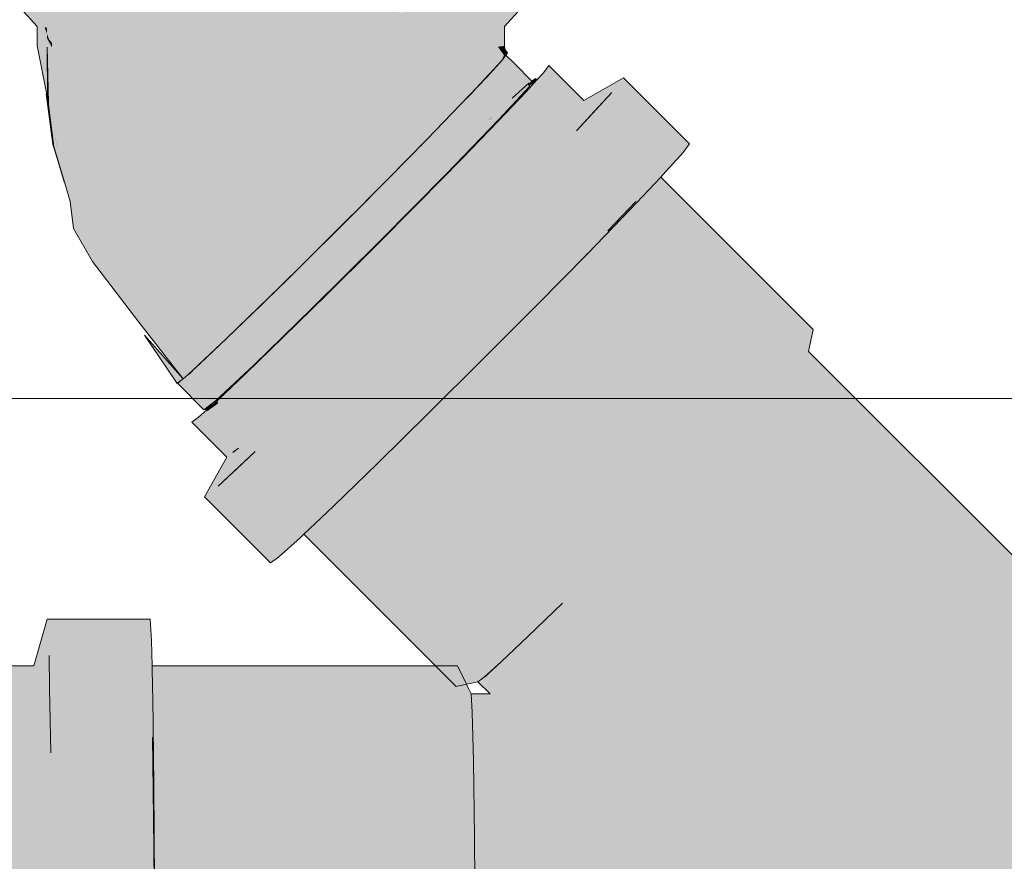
# Model space of a CAD drawing. Header units: millimetres. Extents: x 321 to 585, y -277 to 9.
# Tile 264 of 656: x 480.436 to 480.857, y -195.886 to -195.525. Entities that reach past the tile are written whole.
import ezdxf

# ---------------------------------------------------------------- set-up
doc = ezdxf.new("R2010")
doc.units = ezdxf.units.MM
doc.header["$MEASUREMENT"] = 0
doc.layers.add('IFC-Elemento de mobília-Contorno', color=152, linetype='Continuous', lineweight=5)
doc.layers.add('TQ-Conexões', color=9, linetype='Continuous', lineweight=18)

msp = doc.modelspace()

# ---------------------------------------------------------------- hatches: boundary and pattern name
at = {"layer": 'TQ-Conexões', "linetype": 'Continuous'}
for points in [[(480.65078, -195.52043), (480.6508, -195.44165), (480.65053, -195.44167), (480.6496, -195.44171), (480.64755, -195.44182), (480.64773, -195.5208), (480.63778, -195.5291), (480.64346, -195.52437), (480.64346, -195.52257), (480.64346, -195.52437), (480.64773, -195.5208), (480.64468, -195.52117), (480.64346, -195.52182), (480.62925, -195.52939), (480.64468, -195.52117), (480.64467, -195.52101), (480.636, -195.52125), (480.63552, -195.5213), (480.63552, -195.52148), (480.63552, -195.52126), (480.63558, -195.44211), (480.63527, -195.44212), (480.63283, -195.44218), (480.62639, -195.52152), (480.62636, -195.52182), (480.62072, -195.52971), (480.62636, -195.52182), (480.62635, -195.52152), (480.62256, -195.44237), (480.62127, -195.44239), (480.62256, -195.44237), (480.62094, -195.40857), (480.62014, -195.39172), (480.61911, -195.4086), (480.62014, -195.39172), (480.59808, -195.39205), (480.59991, -195.40892), (480.61705, -195.44246), (480.61221, -195.52191), (480.61221, -195.52205), (480.60753, -195.52992), (480.61221, -195.52205), (480.59805, -195.52229), (480.59434, -195.53014), (480.59805, -195.52229), (480.59807, -195.4427), (480.59647, -195.44271), (480.59128, -195.44276), (480.5806, -195.52242), (480.57809, -195.53025), (480.5806, -195.52242), (480.57553, -195.44289), (480.57394, -195.4429), (480.56875, -195.44291), (480.57112, -195.40916), (480.57553, -195.44289), (480.57338, -195.40914), (480.57231, -195.39227), (480.54457, -195.39234), (480.54699, -195.40935), (480.55179, -195.44295), (480.56315, -195.52254), (480.56183, -195.53039), (480.56315, -195.52254), (480.55009, -195.44296), (480.55179, -195.44295), (480.54698, -195.40922), (480.54457, -195.39234), (480.54215, -195.40922), (480.54456, -195.40922), (480.54455, -195.44297), (480.54451, -195.52254), (480.54447, -195.53039), (480.54451, -195.52254), (480.54455, -195.44297), (480.54285, -195.44296), (480.54455, -195.44297), (480.54456, -195.40922), (480.54215, -195.40922), (480.5373, -195.44295), (480.5203, -195.44291), (480.5187, -195.4429), (480.52588, -195.52254), (480.5271, -195.53039), (480.52588, -195.52254), (480.5187, -195.4429), (480.51347, -195.44289), (480.5083, -195.52242), (480.51072, -195.53025), (480.5083, -195.52242), (480.51347, -195.44289), (480.49758, -195.44275), (480.49598, -195.44274), (480.49075, -195.44269), (480.48944, -195.44268), (480.48515, -195.44265), (480.49073, -195.52229), (480.49434, -195.53014), (480.49073, -195.52229), (480.48515, -195.44265), (480.47633, -195.52205), (480.48093, -195.52992), (480.49433, -195.53844), (480.51071, -195.53856), (480.52709, -195.53867), (480.54445, -195.53867), (480.56181, -195.53867), (480.57807, -195.53856), (480.59433, -195.53844), (480.60752, -195.53822), (480.62071, -195.53799), (480.60752, -195.53822), (480.59433, -195.53844), (480.57807, -195.53856), (480.56181, -195.53867), (480.54445, -195.53867), (480.52709, -195.53867), (480.51071, -195.53856), (480.49433, -195.53844), (480.49841, -195.56783), (480.51614, -195.56582), (480.53723, -195.55885), (480.55841, -195.56354), (480.53723, -195.55885), (480.51614, -195.56582), (480.49841, -195.56783), (480.49433, -195.53844), (480.48093, -195.52992), (480.47633, -195.52205), (480.47632, -195.52189), (480.47147, -195.44245), (480.47016, -195.44243), (480.47147, -195.44245), (480.47633, -195.52205), (480.48515, -195.44265), (480.48889, -195.40892), (480.49077, -195.39205), (480.46837, -195.39172), (480.4694, -195.4086), (480.46837, -195.39172), (480.46754, -195.40857), (480.46587, -195.44237), (480.46195, -195.52163), (480.46194, -195.52182), (480.46751, -195.52971), (480.48092, -195.53822), (480.48257, -195.57078), (480.50468, -195.5899), (480.53167, -195.58824), (480.50468, -195.5899), (480.48257, -195.57078), (480.48092, -195.53822), (480.46751, -195.52971), (480.46194, -195.52182), (480.45246, -195.52148), (480.45868, -195.52939), (480.46751, -195.53799), (480.45868, -195.52939), (480.45246, -195.52148), (480.44299, -195.52117), (480.44124, -195.44184), (480.44063, -195.44181), (480.43856, -195.44172), (480.43617, -195.4416), (480.43616, -195.52043), (480.44347, -195.52842), (480.44347, -195.53672), (480.44666, -195.53705), (480.44666, -195.52875), (480.44985, -195.5291), (480.44984, -195.5374), (480.45868, -195.5377), (480.46101, -195.56061), (480.45868, -195.5377), (480.44984, -195.5374), (480.44823, -195.55758), (480.44825, -195.55831), (480.44823, -195.55758), (480.44984, -195.5374), (480.44817, -195.55517), (480.44788, -195.55824), (480.44827, -195.55913), (480.44788, -195.55824), (480.4483, -195.56039), (480.45216, -195.58021), (480.45837, -195.58219), (480.46991, -195.58201), (480.45837, -195.58219), (480.45485, -195.59397), (480.45765, -195.6033), (480.46879, -195.60508), (480.48671, -195.6051), (480.46879, -195.60508), (480.45765, -195.6033), (480.459, -195.61486), (480.46711, -195.62902), (480.47338, -195.62773), (480.48327, -195.62383), (480.47338, -195.62773), (480.46711, -195.62902), (480.48703, -195.65502), (480.49565, -195.64613), (480.51032, -195.63621), (480.52308, -195.61766), (480.54871, -195.60811), (480.56492, -195.58719), (480.5815, -195.56643), (480.56492, -195.58719), (480.54871, -195.60811), (480.52308, -195.61766), (480.51032, -195.63621), (480.49565, -195.64613), (480.48703, -195.65502), (480.51324, -195.67264), (480.52469, -195.66182), (480.53949, -195.6475), (480.55665, -195.63064), (480.57499, -195.61242), (480.59326, -195.59406), (480.61021, -195.5768), (480.60425, -195.55674), (480.61021, -195.5768), (480.6247, -195.56184), (480.61841, -195.5508), (480.6247, -195.56184), (480.63573, -195.5502), (480.62924, -195.5377), (480.63569, -195.55011), (480.63573, -195.5502), (480.63576, -195.55004), (480.63777, -195.5374), (480.63573, -195.5502), (480.64256, -195.54266), (480.64363, -195.54119), (480.64062, -195.53705), (480.64346, -195.53672), (480.64346, -195.52842)], [(480.44666, -195.52875), (480.44769, -195.53155), (480.44768, -195.53088), (480.44767, -195.52886)], [(480.44831, -195.56107), (480.44773, -195.53717), (480.44788, -195.55824), (480.44984, -195.5374), (480.44712, -195.53241), (480.44763, -195.53335), (480.44762, -195.53296), (480.44763, -195.53335), (480.4477, -195.53304), (480.44769, -195.53155), (480.44758, -195.53126), (480.44666, -195.52875), (480.44666, -195.5319), (480.44666, -195.53705)], [(480.44768, -195.53088), (480.44769, -195.53155), (480.4486, -195.53402), (480.44984, -195.53538), (480.44985, -195.5291), (480.44767, -195.52886)], [(480.4477, -195.53339), (480.4477, -195.53304), (480.44763, -195.53335)], [(480.4486, -195.53402), (480.44769, -195.53155), (480.4477, -195.53304), (480.4477, -195.53339)], [(480.44788, -195.55891), (480.4481, -195.55999), (480.44788, -195.55824), (480.44785, -195.55436), (480.44666, -195.53705), (480.4452, -195.5369), (480.44693, -195.55064), (480.4452, -195.5369), (480.44347, -195.53672)], [(480.44763, -195.53335), (480.4477, -195.53347), (480.4477, -195.53339)], [(480.4477, -195.53339), (480.4477, -195.53347), (480.44984, -195.5374), (480.44984, -195.53538), (480.4486, -195.53402)], [(480.64276, -195.5368), (480.64062, -195.53705), (480.6434, -195.54087), (480.64346, -195.54096), (480.64346, -195.54074), (480.64363, -195.54119), (480.64352, -195.54062), (480.64346, -195.54033), (480.64346, -195.53786)], [(480.64346, -195.53672), (480.64276, -195.5368), (480.64351, -195.53793)], [(480.64368, -195.54027), (480.64378, -195.53834), (480.64346, -195.53672), (480.6436, -195.54044), (480.64363, -195.54119)], [(480.64434, -195.54116), (480.64368, -195.54027), (480.64256, -195.54266), (480.64514, -195.54519), (480.65337, -195.55322)], [(480.64346, -195.53786), (480.64346, -195.54033), (480.64352, -195.54062), (480.64363, -195.54119), (480.6436, -195.54044), (480.64351, -195.53793)], [(480.64346, -195.54074), (480.64346, -195.54096), (480.64363, -195.54119)], [(480.64368, -195.54027), (480.64363, -195.54119), (480.64404, -195.54063), (480.64378, -195.53834)], [(480.64426, -195.53905), (480.64378, -195.53834), (480.64394, -195.53973), (480.64404, -195.54063), (480.64471, -195.53973)], [(480.64792, -195.54456), (480.64402, -195.54067), (480.65012, -195.54786), (480.644, -195.5407), (480.65329, -195.55313), (480.65018, -195.54795), (480.65329, -195.55313), (480.65337, -195.55322), (480.65352, -195.55297), (480.6541, -195.55256), (480.65508, -195.55168)], [(480.65508, -195.55168), (480.64784, -195.54444), (480.64404, -195.54063), (480.64402, -195.54067), (480.64792, -195.54456)], [(480.52466, -195.71272), (480.51504, -195.72969), (480.54332, -195.75795), (480.5467, -195.75557), (480.55597, -195.74721), (480.53684, -195.71033), (480.52088, -195.72514), (480.52886, -195.71773), (480.53684, -195.71033), (480.55253, -195.74058), (480.55518, -195.74569), (480.55546, -195.74624), (480.55566, -195.74663), (480.55626, -195.74606), (480.55566, -195.74663), (480.55597, -195.74721), (480.5576, -195.74566), (480.55716, -195.74521), (480.55688, -195.74548), (480.55716, -195.74521), (480.55644, -195.74537), (480.55661, -195.74467), (480.55644, -195.74537), (480.55716, -195.74521), (480.5598, -195.74271), (480.5569, -195.74495), (480.5598, -195.74271), (480.56111, -195.74147), (480.5595, -195.74262), (480.56111, -195.74147), (480.5598, -195.74271), (480.55716, -195.74521), (480.5576, -195.74566), (480.56488, -195.73878), (480.56443, -195.73833), (480.56435, -195.73825), (480.56443, -195.73833), (480.56488, -195.73878), (480.57048, -195.7335), (480.56521, -195.73758), (480.56739, -195.73553), (480.56521, -195.73758), (480.57048, -195.7335), (480.57001, -195.73317), (480.56993, -195.73312), (480.57048, -195.7335), (480.57013, -195.73293), (480.58888, -195.71518), (480.54891, -195.69869), (480.58874, -195.71512), (480.5889, -195.71498), (480.58925, -195.71533), (480.58908, -195.7148), (480.56098, -195.68705), (480.58908, -195.7148), (480.57569, -195.67258), (480.58911, -195.71487), (480.61062, -195.69373), (480.58911, -195.71487), (480.58925, -195.71533), (480.611, -195.69397), (480.61078, -195.69358), (480.5904, -195.65809), (480.63381, -195.67073), (480.63426, -195.67086), (480.63397, -195.67057), (480.63426, -195.67086), (480.63413, -195.67041), (480.62155, -195.62695), (480.60598, -195.64252), (480.62155, -195.62695), (480.65705, -195.64734), (480.65743, -195.64756), (480.6572, -195.64719), (480.65743, -195.64756), (480.67893, -195.62568), (480.67848, -195.62554), (480.63611, -195.61217), (480.61537, -195.62522), (480.60211, -195.63848), (480.58885, -195.65174), (480.57632, -195.66406), (480.56379, -195.67641), (480.57632, -195.66406), (480.58885, -195.65174), (480.60211, -195.63848), (480.61537, -195.62522), (480.63611, -195.61217), (480.67841, -195.62552), (480.67858, -195.62534), (480.67893, -195.62568), (480.67873, -195.62519), (480.65066, -195.5974), (480.67873, -195.62519), (480.66245, -195.5852), (480.64017, -195.60004), (480.62778, -195.61264), (480.64017, -195.60004), (480.66245, -195.5852), (480.67879, -195.62534), (480.69674, -195.60638), (480.6973, -195.60672), (480.69693, -195.60618), (480.69869, -195.60432), (480.67424, -195.57299), (480.68183, -195.56482), (480.68942, -195.55666), (480.67424, -195.57299), (480.71129, -195.59195), (480.71994, -195.58238), (480.72266, -195.57867), (480.69439, -195.55039), (480.67742, -195.56), (480.66243, -195.54502), (480.66011, -195.54818), (480.67319, -195.56535), (480.66672, -195.57231), (480.66025, -195.57926), (480.65021, -195.58965), (480.66025, -195.57926), (480.66672, -195.57231), (480.67235, -195.56625), (480.67319, -195.56535), (480.66011, -195.54818), (480.67007, -195.56398), (480.65274, -195.55633), (480.64082, -195.56891), (480.62517, -195.58506), (480.60686, -195.60369), (480.58713, -195.62354), (480.56733, -195.64322), (480.5488, -195.66143), (480.55351, -195.68631), (480.54323, -195.69623), (480.55351, -195.68631), (480.5488, -195.66143), (480.53281, -195.67689), (480.52044, -195.68857), (480.52758, -195.70432), (480.51591, -195.69265), (480.52964, -195.70885), (480.53092, -195.70766), (480.53643, -195.70254), (480.52964, -195.70885), (480.51796, -195.7274), (480.52715, -195.71078), (480.52753, -195.71049), (480.52964, -195.70885), (480.51255, -195.69568), (480.50967, -195.69773)], [(480.64254, -195.54301), (480.63127, -195.5549), (480.62958, -195.55674), (480.64131, -195.56433)], [(480.64514, -195.54519), (480.64256, -195.54266), (480.64516, -195.54526), (480.65324, -195.55334), (480.6531, -195.55319), (480.64256, -195.54266), (480.64133, -195.56407), (480.6468, -195.55914), (480.64133, -195.56407), (480.64131, -195.56433), (480.63444, -195.55988), (480.63138, -195.5579), (480.6297, -195.55686), (480.63111, -195.55827), (480.63389, -195.56105), (480.63918, -195.56634), (480.64109, -195.56824), (480.65407, -195.55416), (480.65337, -195.55322)], [(480.64256, -195.54266), (480.63127, -195.5549), (480.64254, -195.54301)], [(480.66024, -195.5484), (480.66017, -195.54829), (480.65976, -195.54866), (480.65987, -195.5485), (480.65972, -195.54861), (480.65733, -195.55125), (480.65745, -195.55136), (480.65891, -195.54981), (480.65986, -195.54881), (480.65891, -195.54981), (480.65745, -195.55136), (480.65764, -195.55155), (480.65733, -195.55125), (480.65274, -195.55633), (480.65378, -195.55679), (480.67007, -195.56398)], [(480.66011, -195.54818), (480.65972, -195.54861), (480.66017, -195.54829)], [(480.65987, -195.5485), (480.65976, -195.54866), (480.66017, -195.54829)], [(480.65459, -195.55305), (480.6541, -195.55256), (480.6468, -195.55914)], [(480.64819, -195.56053), (480.64848, -195.56082), (480.64862, -195.56068), (480.64921, -195.56005), (480.65274, -195.55633), (480.65337, -195.55563), (480.65442, -195.55447), (480.65518, -195.55363), (480.65485, -195.55331), (480.65459, -195.55305), (480.65407, -195.55416), (480.64878, -195.55989)], [(480.65358, -195.55306), (480.65337, -195.55322), (480.65407, -195.55416), (480.65417, -195.55395), (480.65519, -195.5518), (480.65508, -195.55168)], [(480.6541, -195.55256), (480.65352, -195.55297), (480.65337, -195.55322), (480.65357, -195.55304)], [(480.65533, -195.55347), (480.65605, -195.55266), (480.65721, -195.55139), (480.65733, -195.55125), (480.65677, -195.55068), (480.65547, -195.55207), (480.65464, -195.55296), (480.65459, -195.55305), (480.65527, -195.55353)], [(480.65459, -195.55305), (480.65518, -195.55363), (480.65526, -195.55354)], [(480.65519, -195.5518), (480.65464, -195.55296), (480.65677, -195.55068)], [(480.44832, -195.56175), (480.44739, -195.55727), (480.45014, -195.57885), (480.45038, -195.57818)], [(480.4481, -195.55999), (480.44831, -195.56107), (480.44785, -195.55436)], [(480.45124, -195.57578), (480.45216, -195.58021), (480.44788, -195.55824)], [(480.44831, -195.56105), (480.45124, -195.57578), (480.4483, -195.56043), (480.44788, -195.55824), (480.44809, -195.55992), (480.4481, -195.55999)], [(480.62662, -195.55985), (480.62958, -195.55674), (480.62723, -195.55916), (480.6247, -195.56184), (480.61021, -195.5768), (480.60814, -195.57891), (480.60767, -195.57941), (480.60848, -195.57859), (480.60997, -195.57708), (480.61677, -195.57021), (480.61903, -195.56782), (480.61677, -195.57021), (480.60997, -195.57708), (480.60848, -195.57859), (480.60767, -195.57941), (480.60701, -195.5801), (480.60731, -195.58019), (480.61728, -195.56969), (480.61979, -195.56705)], [(480.62958, -195.55674), (480.61979, -195.56705), (480.60731, -195.58019), (480.62095, -195.5839), (480.62942, -195.55724)], [(480.63918, -195.56634), (480.63535, -195.56996), (480.63914, -195.56629), (480.639, -195.56616), (480.62958, -195.55674), (480.6211, -195.58343), (480.62973, -195.57527), (480.6211, -195.58343), (480.62095, -195.5839), (480.6353, -195.57001), (480.62098, -195.58388), (480.64109, -195.56824)], [(480.45118, -195.57551), (480.4481, -195.55999), (480.45124, -195.57578)], [(480.44833, -195.56181), (480.44831, -195.56107), (480.4481, -195.55999), (480.44832, -195.56175)], [(480.45124, -195.57578), (480.44831, -195.56107), (480.44833, -195.56181)], [(480.44832, -195.56175), (480.44833, -195.56186), (480.44833, -195.56181)], [(480.44833, -195.56186), (480.45057, -195.57971), (480.45212, -195.5802), (480.45124, -195.57578), (480.44833, -195.56181)], [(480.63921, -195.57057), (480.64082, -195.56891), (480.64848, -195.56082), (480.64837, -195.56071), (480.64109, -195.56824), (480.63889, -195.57052), (480.63898, -195.57053)], [(480.64819, -195.56053), (480.64109, -195.56824), (480.64837, -195.56071)], [(480.63914, -195.56629), (480.63535, -195.56996), (480.63918, -195.56634)], [(480.62095, -195.5839), (480.60784, -195.58033), (480.60731, -195.58019), (480.607, -195.58011), (480.6072, -195.58031), (480.60754, -195.58065), (480.61582, -195.58894), (480.60339, -195.60115), (480.61575, -195.58887), (480.60699, -195.5801), (480.59454, -195.60985), (480.59447, -195.61002), (480.57926, -195.60876), (480.57878, -195.6088), (480.579, -195.60903), (480.5872, -195.61724), (480.56649, -195.63803), (480.59019, -195.62023), (480.61849, -195.59162), (480.64109, -195.56824)], [(480.62016, -195.58989), (480.62014, -195.59018), (480.62033, -195.58999), (480.62326, -195.58701), (480.62343, -195.58683), (480.62517, -195.58506), (480.6258, -195.58441), (480.63761, -195.57222), (480.63908, -195.57071), (480.63921, -195.57057), (480.63742, -195.57204), (480.62547, -195.58441), (480.6231, -195.58685)], [(480.63921, -195.57057), (480.63889, -195.57052), (480.63742, -195.57204)], [(480.69871, -195.60435), (480.70732, -195.58992), (480.67424, -195.57299)], [(480.45058, -195.57976), (480.45512, -195.59533), (480.45485, -195.59397), (480.45057, -195.57971), (480.45038, -195.57818), (480.45023, -195.57859), (480.45014, -195.57885), (480.45069, -195.58067), (480.45512, -195.59533)], [(480.45216, -195.58021), (480.45124, -195.57579), (480.45212, -195.5802)], [(480.60699, -195.5801), (480.60814, -195.57891), (480.60792, -195.57914)], [(480.45057, -195.57971), (480.45485, -195.59397), (480.45608, -195.58987), (480.45837, -195.58219), (480.45506, -195.58113), (480.45212, -195.5802)], [(480.60687, -195.58038), (480.60699, -195.5801), (480.60492, -195.58219), (480.57938, -195.60801), (480.57868, -195.60871), (480.57878, -195.6088), (480.57926, -195.60876), (480.57885, -195.60873), (480.59326, -195.59406), (480.59344, -195.59388), (480.59386, -195.59346), (480.59344, -195.59388), (480.59326, -195.59406), (480.58608, -195.60137), (480.58623, -195.60122), (480.58608, -195.60137), (480.57885, -195.60873), (480.59447, -195.61002), (480.60662, -195.58097)], [(480.61575, -195.58887), (480.60339, -195.60115), (480.61582, -195.58894)], [(480.60639, -195.60415), (480.61849, -195.59162), (480.60625, -195.60401)], [(480.61838, -195.61613), (480.62016, -195.58989), (480.60639, -195.60415)], [(480.71129, -195.59195), (480.71069, -195.59165), (480.71034, -195.59147), (480.7099, -195.59125), (480.70732, -195.58992), (480.69879, -195.60422), (480.69968, -195.60328), (480.69879, -195.60422), (480.69871, -195.60435), (480.69693, -195.60618), (480.69699, -195.60626), (480.6973, -195.60672), (480.70269, -195.60103), (480.70288, -195.59989), (480.70433, -195.59813), (480.70937, -195.59197), (480.70989, -195.59197), (480.70937, -195.59197), (480.70433, -195.59813), (480.70288, -195.59989), (480.70399, -195.59872), (480.70288, -195.59989), (480.70269, -195.60103), (480.70578, -195.59683), (480.70269, -195.60103), (480.71034, -195.59295), (480.71129, -195.59195), (480.71023, -195.59214), (480.70989, -195.5925), (480.70801, -195.59449), (480.70989, -195.5925), (480.71023, -195.59214), (480.70964, -195.59225), (480.70705, -195.59512), (480.70964, -195.59225), (480.7104, -195.59196), (480.70964, -195.59225), (480.71023, -195.59214)], [(480.97872, -195.81406), (480.92249, -195.81641), (480.91611, -195.81668), (480.9229, -195.81682), (480.91611, -195.81668), (480.91361, -195.81406), (480.91352, -195.81406), (480.91361, -195.81406), (480.77356, -195.66746), (480.7714, -195.67039), (480.90712, -195.81406), (480.91207, -195.8193), (480.92512, -195.81904), (480.97898, -195.81799), (480.91207, -195.8193), (480.7714, -195.67039), (480.77356, -195.66746), (480.77554, -195.65814), (480.71034, -195.59295), (480.71031, -195.59299), (480.70769, -195.59575), (480.77342, -195.6608), (480.70705, -195.59512), (480.7713, -195.66348), (480.69968, -195.60328), (480.76483, -195.67043), (480.76458, -195.67793), (480.76483, -195.67043), (480.69968, -195.60328), (480.75836, -195.67738), (480.68776, -195.61586), (480.74832, -195.68779), (480.75355, -195.68959), (480.74832, -195.68779), (480.67212, -195.63201), (480.72588, -195.71078), (480.73828, -195.69818), (480.72588, -195.71078), (480.73906, -195.70455), (480.88759, -195.83016), (480.89983, -195.82473), (480.88759, -195.83016), (480.73906, -195.70455), (480.72588, -195.71078), (480.6538, -195.65064), (480.71348, -195.72336), (480.63407, -195.67047), (480.68695, -195.74988), (480.70021, -195.73662), (480.68695, -195.74988), (480.70384, -195.74016), (480.72211, -195.7218), (480.70384, -195.74016), (480.68695, -195.74988), (480.61427, -195.69016), (480.67442, -195.76221), (480.6855, -195.7584), (480.67442, -195.76221), (480.59574, -195.70836), (480.65161, -195.78445), (480.66189, -195.77455), (480.65161, -195.78445), (480.57974, -195.72383), (480.64134, -195.79438), (480.56739, -195.73553), (480.62775, -195.80697), (480.63454, -195.80068), (480.62775, -195.80697), (480.63478, -195.80697), (480.64209, -195.80039), (480.65353, -195.78957), (480.66834, -195.77523), (480.66094, -195.7824), (480.65353, -195.78957), (480.70472, -195.83078), (480.72392, -195.83469), (480.76523, -195.84059), (480.72392, -195.83469), (480.70472, -195.83078), (480.65353, -195.78957), (480.64781, -195.79498), (480.64495, -195.79768), (480.6774, -195.82482), (480.68551, -195.82686), (480.6774, -195.82482), (480.64495, -195.79768), (480.64209, -195.80039), (480.64026, -195.80203), (480.63844, -195.80367), (480.63661, -195.80533), (480.6357, -195.80615), (480.64715, -195.81699), (480.63103, -195.8179), (480.62944, -195.81799), (480.63106, -195.81796), (480.62944, -195.81799), (480.6295, -195.81897), (480.63148, -195.81883), (480.64912, -195.8176), (480.63148, -195.81883), (480.6295, -195.81897), (480.62956, -195.81994), (480.63151, -195.81889), (480.65109, -195.81818), (480.63151, -195.81889), (480.63193, -195.81975), (480.63196, -195.81982), (480.65306, -195.81877), (480.63196, -195.81982), (480.63277, -195.8215), (480.63196, -195.81982), (480.63193, -195.81975), (480.63151, -195.81889), (480.62956, -195.81994), (480.6297, -195.82191), (480.63292, -195.8218), (480.66117, -195.82078), (480.63292, -195.8218), (480.6297, -195.82191), (480.63301, -195.82199), (480.6297, -195.82191), (480.62981, -195.82715), (480.63522, -195.82656), (480.66928, -195.82281), (480.62981, -195.82715), (480.62993, -195.83238), (480.63017, -195.84285), (480.80817, -195.84285), (480.85053, -195.83955), (480.86906, -195.83484), (480.85053, -195.83955), (480.80817, -195.84285), (480.63017, -195.84285), (480.63037, -195.85916), (480.63058, -195.87545), (480.63074, -195.89648), (480.63089, -195.9175), (480.62518, -195.94182), (480.63098, -195.94182), (480.62528, -195.96613), (480.63108, -195.96613), (480.63111, -195.99207), (480.63114, -196.01803), (480.6311, -196.04383), (480.63106, -196.06963), (480.62515, -196.09356), (480.63096, -196.09356), (480.62505, -196.11746), (480.63085, -196.11746), (480.63069, -196.13785), (480.63053, -196.15824), (480.63031, -196.17371), (480.97965, -196.1892), (481.01681, -196.1892), (481.01685, -196.18638), (481.01688, -196.18356), (481.01695, -196.17857), (481.01723, -196.15824), (480.98007, -196.15824), (481.01718, -196.15824), (481.01721, -196.15453), (481.01724, -196.15082), (481.01729, -196.14425), (481.01751, -196.11746), (480.98039, -196.11746), (481.01748, -196.11746), (481.01766, -196.07833), (481.01767, -196.07398), (481.01769, -196.06963), (480.9806, -196.06963), (481.01768, -196.06963), (481.0177, -196.06132), (481.01775, -196.02741), (481.01776, -196.02272), (481.01776, -196.01803), (480.98068, -196.01803), (481.01776, -196.01803), (481.01775, -196.00967), (481.01771, -195.97557), (481.01771, -195.97085), (481.0177, -195.96613), (480.98062, -195.96613), (481.01771, -195.96613), (481.01756, -195.92634), (481.01754, -195.92192), (481.01752, -195.9175), (480.98043, -195.9175), (481.01754, -195.9175), (481.01749, -195.91073), (481.01729, -195.8831), (481.01726, -195.87928), (481.01723, -195.87545), (480.98012, -195.87545), (481.01727, -195.87545), (481.01694, -195.84879), (480.97972, -195.84285), (481.01694, -195.84879), (481.0169, -195.84582), (481.01687, -195.84285), (481.01676, -195.83429), (480.97948, -195.83238), (481.01678, -195.8343), (481.01658, -195.82574), (480.97924, -195.82191), (481.01658, -195.82574), (481.01654, -195.82383), (481.0165, -195.82191), (481.01642, -195.81871), (481.01635, -195.81551), (481.01634, -195.81492), (481.01632, -195.81406)], [(480.7713, -195.66348), (480.70767, -195.59577), (480.70017, -195.60369)], [(480.60275, -195.60754), (480.60271, -195.60787), (480.60293, -195.60765), (480.6064, -195.60416), (480.60625, -195.60401)], [(480.70008, -195.60379), (480.69968, -195.60328), (480.68776, -195.61586)], [(480.75836, -195.67738), (480.70008, -195.60379), (480.68824, -195.61628)], [(480.5248, -195.66193), (480.52494, -195.66207), (480.53409, -195.67123), (480.53619, -195.67334), (480.56108, -195.64912), (480.56546, -195.63908), (480.57847, -195.60921), (480.56871, -195.6188), (480.56591, -195.62155), (480.56544, -195.62202), (480.56591, -195.62155), (480.57847, -195.60921), (480.57866, -195.60878), (480.57868, -195.60871), (480.57834, -195.60905), (480.55168, -195.63553), (480.57555, -195.61186), (480.57499, -195.61242), (480.55665, -195.63064), (480.55168, -195.63553), (480.55172, -195.63554), (480.55193, -195.6356), (480.55172, -195.63554), (480.55168, -195.63553), (480.54957, -195.63762), (480.54987, -195.63738), (480.55127, -195.63626), (480.55206, -195.63563), (480.55127, -195.63626), (480.55119, -195.63634), (480.55127, -195.63626), (480.54987, -195.63738), (480.54957, -195.63762), (480.54963, -195.63762), (480.54989, -195.63765), (480.55005, -195.63766), (480.54975, -195.63779), (480.54984, -195.63788), (480.55831, -195.64635), (480.54982, -195.65498), (480.53956, -195.66558), (480.54982, -195.65498), (480.53892, -195.66607), (480.53881, -195.66635), (480.52502, -195.662)], [(480.56564, -195.63867), (480.56547, -195.63905), (480.56649, -195.63803), (480.56678, -195.63773), (480.58505, -195.61938), (480.57553, -195.62883), (480.5872, -195.61724), (480.58707, -195.6171), (480.57868, -195.60871)], [(480.58806, -195.62239), (480.60275, -195.60754), (480.58505, -195.61938)], [(480.60272, -195.60781), (480.60275, -195.60754), (480.59019, -195.62023), (480.60004, -195.63436)], [(480.69687, -195.60646), (480.69674, -195.60638), (480.68776, -195.61586), (480.67879, -195.62534), (480.67893, -195.62568), (480.6973, -195.60672)], [(480.68824, -195.61628), (480.6973, -195.60672), (480.68813, -195.61618)], [(480.56676, -195.63776), (480.5872, -195.61724), (480.58505, -195.61938)], [(480.74832, -195.68779), (480.68808, -195.61624), (480.67252, -195.6323)], [(480.56547, -195.63905), (480.56108, -195.64912), (480.59019, -195.62023)], [(480.59019, -195.62023), (480.5665, -195.63802), (480.56553, -195.63901)], [(480.58817, -195.62249), (480.59028, -195.62037), (480.59019, -195.62023), (480.58806, -195.62239)], [(480.58713, -195.62354), (480.58803, -195.62263), (480.58817, -195.62249), (480.5844, -195.62598), (480.56966, -195.64061), (480.56641, -195.64384), (480.56639, -195.64414), (480.56659, -195.64394), (480.56733, -195.64322), (480.56952, -195.64105), (480.5698, -195.64076), (480.58437, -195.62628), (480.58458, -195.62608)], [(480.58817, -195.62249), (480.58804, -195.62237), (480.5844, -195.62598)], [(480.67252, -195.6323), (480.67893, -195.62568), (480.67246, -195.63226)], [(480.67893, -195.62568), (480.67858, -195.62534), (480.67841, -195.62552)], [(480.65707, -195.64736), (480.62155, -195.62695), (480.63413, -195.67041), (480.63426, -195.67086), (480.65743, -195.64756)], [(480.72588, -195.71078), (480.67236, -195.63237), (480.65413, -195.65092)], [(480.52469, -195.66182), (480.5248, -195.66193), (480.52486, -195.66187), (480.53881, -195.66635), (480.54957, -195.63762), (480.54735, -195.63978)], [(480.54957, -195.63762), (480.53892, -195.66607), (480.55831, -195.64635)], [(480.5496, -195.63765), (480.54975, -195.63779), (480.54988, -195.63766)], [(480.54988, -195.63766), (480.54975, -195.63779), (480.55005, -195.63766)], [(480.56553, -195.63901), (480.5665, -195.63802), (480.56547, -195.63905)], [(480.56639, -195.64414), (480.5664, -195.64395), (480.55241, -195.65757), (480.54991, -195.66), (480.54878, -195.66109), (480.54991, -195.66033), (480.55221, -195.65808), (480.55256, -195.65773)], [(480.5664, -195.64395), (480.56641, -195.64384), (480.56609, -195.64415), (480.56108, -195.64912)], [(480.71348, -195.72336), (480.65405, -195.65095), (480.63442, -195.6707)], [(480.50594, -195.67922), (480.50792, -195.67743), (480.50998, -195.67558), (480.51324, -195.67264), (480.51317, -195.67259), (480.48703, -195.65502), (480.50579, -195.67904)], [(480.6108, -195.6936), (480.611, -195.69397), (480.63426, -195.67086), (480.63381, -195.67073), (480.5904, -195.65809)], [(480.50333, -195.6809), (480.50341, -195.68101), (480.50594, -195.67922), (480.50578, -195.67905), (480.48947, -195.66047), (480.50278, -195.68039)], [(480.51578, -195.69145), (480.51983, -195.68865), (480.53619, -195.67334), (480.5341, -195.67125), (480.53388, -195.67102), (480.52431, -195.6816), (480.52093, -195.68533), (480.52431, -195.6816), (480.53388, -195.67102), (480.52469, -195.66182), (480.52035, -195.68579), (480.5203, -195.68602), (480.50858, -195.67739), (480.51883, -195.68765), (480.51868, -195.6875), (480.51748, -195.68914), (480.51868, -195.6875), (480.50832, -195.67713), (480.51472, -195.69219), (480.51482, -195.69242), (480.51539, -195.69199), (480.51983, -195.68865)], [(480.52469, -195.66182), (480.50998, -195.67558), (480.52458, -195.66242)], [(480.50998, -195.67558), (480.51021, -195.67581), (480.51213, -195.67403), (480.52458, -195.66242), (480.51757, -195.66874), (480.51699, -195.66926)], [(480.51021, -195.67581), (480.5203, -195.68602), (480.52458, -195.66242)], [(480.52508, -195.66194), (480.52486, -195.66187), (480.5248, -195.66193)], [(480.52502, -195.662), (480.53881, -195.66635), (480.52508, -195.66194), (480.5248, -195.66193)], [(480.54986, -195.66038), (480.54991, -195.66033), (480.54878, -195.66109), (480.53748, -195.67209), (480.53763, -195.67223), (480.5488, -195.66143), (480.54947, -195.66076)], [(480.92014, -195.81406), (480.77356, -195.66746), (480.91611, -195.81668), (480.97872, -195.81406)], [(480.53595, -195.67358), (480.53763, -195.67223), (480.53751, -195.67211), (480.53619, -195.67334), (480.53588, -195.67363)], [(480.53593, -195.67359), (480.53589, -195.67364), (480.53718, -195.67266), (480.53763, -195.67223)], [(480.68695, -195.74988), (480.6343, -195.67082), (480.61458, -195.69041)], [(480.50867, -195.67739), (480.51025, -195.67585), (480.51021, -195.67581), (480.51005, -195.67565), (480.50998, -195.67558), (480.50832, -195.67713), (480.50841, -195.6772), (480.50862, -195.67735), (480.50858, -195.67739)], [(480.5203, -195.68602), (480.51025, -195.67585), (480.50867, -195.67739), (480.50863, -195.67743)], [(480.53592, -195.67388), (480.53588, -195.67363), (480.52578, -195.68308), (480.52508, -195.68374), (480.5252, -195.68408), (480.52533, -195.68396), (480.52601, -195.68331), (480.53281, -195.67689), (480.53487, -195.6749)], [(480.53588, -195.67364), (480.53592, -195.67388), (480.53605, -195.67376)], [(480.53589, -195.67364), (480.53605, -195.67376), (480.53718, -195.67266)], [(480.50278, -195.68039), (480.50319, -195.68101), (480.50341, -195.68101), (480.50331, -195.68092)], [(480.50589, -195.67917), (480.50331, -195.68092), (480.50341, -195.68101)], [(480.50377, -195.68138), (480.50599, -195.6793), (480.50594, -195.67922), (480.50341, -195.68101)], [(480.51482, -195.69242), (480.50599, -195.6793), (480.50377, -195.68138)], [(480.50579, -195.67904), (480.50578, -195.67905), (480.50589, -195.67917)], [(480.50594, -195.67922), (480.506, -195.6793), (480.51227, -195.68644), (480.50845, -195.67744), (480.50679, -195.67856), (480.50655, -195.67878), (480.50679, -195.67856), (480.50589, -195.67917)], [(480.51227, -195.68644), (480.50594, -195.67922), (480.51482, -195.69242)], [(480.50738, -195.67792), (480.50629, -195.6789), (480.50845, -195.67744), (480.50832, -195.67713)], [(480.50832, -195.67713), (480.50792, -195.67743), (480.50738, -195.67792)], [(480.50832, -195.67713), (480.50858, -195.67739), (480.50862, -195.67735)], [(480.50863, -195.67743), (480.50867, -195.67739), (480.50858, -195.67739)], [(480.50319, -195.68101), (480.50327, -195.68111), (480.50341, -195.68101)], [(480.5252, -195.68408), (480.52508, -195.68374), (480.52308, -195.68561), (480.52242, -195.68622), (480.52014, -195.68836), (480.51983, -195.68865), (480.51821, -195.68987), (480.51836, -195.69002), (480.51859, -195.69025), (480.52044, -195.68857), (480.52219, -195.68692), (480.52244, -195.68668), (480.52315, -195.68602), (480.52322, -195.68595), (480.52378, -195.68543), (480.52439, -195.68484), (480.52459, -195.68466)], [(480.52095, -195.6897), (480.52044, -195.68857), (480.51591, -195.69265)], [(480.51275, -195.69584), (480.52964, -195.70885), (480.51601, -195.69276), (480.51591, -195.69265), (480.51255, -195.69568)], [(480.51859, -195.69025), (480.51821, -195.68987), (480.51539, -195.69199), (480.51533, -195.69207), (480.51602, -195.69256), (480.51609, -195.6925)], [(480.51533, -195.69207), (480.51591, -195.69265), (480.51602, -195.69256)], [(480.51591, -195.69265), (480.51602, -195.69276), (480.51629, -195.69303), (480.52095, -195.6897), (480.51647, -195.69233)], [(480.52758, -195.70432), (480.52095, -195.6897), (480.51629, -195.69303)], [(480.67442, -195.76221), (480.61454, -195.69049), (480.5961, -195.70861)], [(480.61454, -195.69049), (480.61363, -195.69136), (480.611, -195.69397)], [(480.52557, -195.71363), (480.51796, -195.7274), (480.52622, -195.71428), (480.52964, -195.70885), (480.52715, -195.71078)], [(480.65161, -195.78445), (480.59604, -195.70877), (480.58013, -195.72416)], [(480.59604, -195.70877), (480.5943, -195.71037), (480.59373, -195.71093), (480.58925, -195.71533)], [(480.59604, -195.70877), (480.59599, -195.70871), (480.5943, -195.71037)], [(480.57013, -195.73293), (480.5702, -195.73306), (480.57048, -195.7335), (480.58925, -195.71533), (480.58888, -195.71518), (480.57436, -195.72904), (480.58888, -195.71518), (480.57974, -195.72383)], [(480.58925, -195.71533), (480.5889, -195.71498), (480.58874, -195.71512)], [(480.64134, -195.79438), (480.58018, -195.72433), (480.5679, -195.73593)], [(480.58018, -195.72433), (480.58008, -195.72421), (480.57779, -195.72642), (480.57717, -195.72702), (480.57048, -195.7335)], [(480.62308, -195.80144), (480.5678, -195.73602), (480.56017, -195.74324)], [(480.62278, -195.81084), (480.62717, -195.80991), (480.62888, -195.80955), (480.62941, -195.80932), (480.63478, -195.80697), (480.62935, -195.80697), (480.62939, -195.80871), (480.62884, -195.80889), (480.62697, -195.80949), (480.62884, -195.80889), (480.62939, -195.80871), (480.62935, -195.80697), (480.62871, -195.80697), (480.62646, -195.80844), (480.6263, -195.8081), (480.62646, -195.80844), (480.62871, -195.80697), (480.62775, -195.80697), (480.62361, -195.80207), (480.62308, -195.80144), (480.62338, -195.80207), (480.62408, -195.80351), (480.62338, -195.80207), (480.62255, -195.80207), (480.62338, -195.80207), (480.62308, -195.80144), (480.5595, -195.74262), (480.61465, -195.80207), (480.5576, -195.74566), (480.61401, -195.80207)], [(480.61465, -195.80207), (480.56012, -195.74329), (480.55761, -195.74565)], [(480.4481, -196.23977), (480.44295, -196.21611), (480.44308, -196.21611), (480.44881, -196.21611), (480.44885, -196.21412), (480.44263, -196.21465), (480.44254, -196.21611), (480.44263, -196.21465), (480.44885, -196.21412), (480.4492, -196.19469), (480.49335, -196.18131), (480.49373, -196.13402), (480.44947, -196.16434), (480.44327, -196.17912), (480.44947, -196.16434), (480.49373, -196.13402), (480.49397, -196.07854), (480.49407, -196.01865), (480.45002, -196.05885), (480.44988, -196.09643), (480.44973, -196.134), (480.44988, -196.09643), (480.45002, -196.05885), (480.49407, -196.01865), (480.494, -195.95848), (480.45004, -195.97828), (480.45003, -196.01857), (480.44403, -196.05502), (480.44376, -196.12367), (480.44403, -196.05502), (480.45003, -196.01857), (480.45004, -195.97828), (480.494, -195.95848), (480.49378, -195.90207), (480.44991, -195.94016), (480.44404, -195.98141), (480.44991, -195.94016), (480.49378, -195.90207), (480.49342, -195.85328), (480.44952, -195.87066), (480.44978, -195.90203), (480.44952, -195.87066), (480.4438, -195.91172), (480.44952, -195.87066), (480.49342, -195.85328), (480.49294, -195.81547), (480.44927, -195.8393), (480.44893, -195.81846), (480.44334, -195.85439), (480.44893, -195.81846), (480.44882, -195.81193), (480.44858, -195.79764), (480.44409, -195.81193), (480.44719, -195.80207), (480.44858, -195.79764), (480.49239, -195.79117), (480.49179, -195.78207), (480.44779, -195.78207), (480.44619, -195.80207), (480.44779, -195.78207), (480.44378, -195.80207), (480.44235, -195.80918), (480.44378, -195.81193), (480.44235, -195.80918), (480.44012, -195.80853), (480.41799, -195.80207), (480.41854, -195.81039), (480.43989, -195.80931), (480.41854, -195.81039), (480.43913, -195.81193), (480.44044, -195.81193), (480.44249, -195.81193), (480.44044, -195.81193), (480.43913, -195.81193), (480.41854, -195.81039), (480.42484, -195.81193), (480.43818, -195.8152), (480.44271, -195.81631), (480.42484, -195.81193), (480.41857, -195.81193), (480.41905, -195.83258), (480.41948, -195.86715), (480.4198, -195.91172), (480.42001, -195.96326), (480.42007, -196.01826), (480.41998, -196.07297), (480.41976, -196.12367), (480.41942, -196.16689), (480.41897, -196.19971), (480.41855, -196.21611), (480.43584, -196.21611), (480.41846, -196.21986), (480.4179, -196.22598), (480.4419, -196.22598), (480.4477, -196.24598), (480.4917, -196.24598), (480.4923, -196.23928), (480.44849, -196.23357), (480.44881, -196.21611), (480.44308, -196.21611), (480.44295, -196.21611)], [(480.44235, -195.80918), (480.44779, -195.78207), (480.44199, -195.80207), (480.41799, -195.80207)], [(480.44858, -195.79764), (480.49178, -195.80198), (480.49108, -195.79137)], [(480.49239, -195.79117), (480.49189, -195.79125), (480.49108, -195.79137), (480.49178, -195.80198), (480.49214, -195.80202), (480.49204, -195.79745), (480.49214, -195.80202), (480.49264, -195.80207)], [(480.49214, -195.80207), (480.49179, -195.80207), (480.49233, -195.81039), (480.49227, -195.80755), (480.49233, -195.81039), (480.49243, -195.81193), (480.49237, -195.81193), (480.48415, -195.81193), (480.44858, -195.79764), (480.44882, -195.81193), (480.44927, -195.8393), (480.49245, -195.81574), (480.49294, -195.81547), (480.49245, -195.81543), (480.49294, -195.81547), (480.49244, -195.81527), (480.49266, -195.81535), (480.49294, -195.81547), (480.49286, -195.81193), (480.49264, -195.80207), (480.49265, -195.81193), (480.49264, -195.80207)], [(480.45961, -195.80207), (480.49264, -195.80207), (480.44858, -195.79764)], [(480.49243, -195.81193), (480.49179, -195.80207), (480.45961, -195.80207), (480.48415, -195.81193)], [(480.62717, -195.80991), (480.62338, -195.80207), (480.61457, -195.80263), (480.49233, -195.81039), (480.62233, -195.81039), (480.54353, -195.81039), (480.49233, -195.81039), (480.54001, -195.81193), (480.54358, -195.81193), (480.61333, -195.81193), (480.6134, -195.81193), (480.61333, -195.81193), (480.54358, -195.81193), (480.54001, -195.81193), (480.49333, -195.83237), (480.49316, -195.83252), (480.49333, -195.83249), (480.54395, -195.82382), (480.49284, -195.83258), (480.54395, -195.82393), (480.61481, -195.81193), (480.60223, -195.81406), (480.54395, -195.82393), (480.49284, -195.83258), (480.54397, -195.82442), (480.49284, -195.83258), (480.51996, -195.83258), (480.53728, -195.82892), (480.51996, -195.83258), (480.54409, -195.82835), (480.54406, -195.82748), (480.54409, -195.82835), (480.60331, -195.81496), (480.54409, -195.82835), (480.51996, -195.83258), (480.54422, -195.83258), (480.54414, -195.83), (480.54422, -195.83258), (480.6126, -195.82271), (480.54422, -195.83258), (480.59869, -195.83258), (480.62444, -195.83258), (480.62403, -195.8146), (480.60698, -195.81418), (480.62403, -195.8146), (480.62401, -195.81406), (480.62397, -195.81203), (480.6232, -195.81193), (480.61761, -195.81193), (480.60754, -195.81406), (480.61761, -195.81193), (480.61742, -195.81193), (480.61556, -195.81193), (480.61742, -195.81193), (480.61761, -195.81193), (480.6232, -195.81193), (480.62397, -195.81203), (480.62388, -195.81193), (480.62278, -195.81084), (480.62273, -195.81079), (480.62278, -195.81084), (480.62388, -195.81193), (480.62397, -195.81203), (480.62396, -195.81193), (480.62393, -195.8106), (480.62393, -195.81039), (480.62256, -195.81062), (480.62393, -195.81039), (480.62408, -195.81056), (480.62413, -195.81055), (480.62596, -195.81017), (480.62413, -195.81055), (480.62408, -195.81056), (480.62393, -195.81039), (480.62402, -195.81058), (480.62397, -195.81059), (480.62464, -195.81406), (480.62479, -195.81406), (480.62551, -195.81355), (480.62627, -195.81302), (480.62551, -195.81355), (480.62479, -195.81406), (480.62577, -195.81406), (480.62479, -195.81406), (480.62464, -195.81406), (480.62468, -195.81414), (480.6297, -195.82191), (480.6272, -195.81406), (480.62675, -195.81267), (480.6297, -195.82191), (480.62918, -195.81406), (480.62806, -195.81174)], [(480.62338, -195.80207), (480.61401, -195.80207), (480.49233, -195.81039), (480.61457, -195.80263)], [(480.49333, -195.80207), (480.49264, -195.80207), (480.49265, -195.80268), (480.49266, -195.80283), (480.49267, -195.80337), (480.49283, -195.81036), (480.61401, -195.80207)], [(480.62888, -195.80955), (480.62941, -195.80944), (480.63211, -195.80887), (480.63478, -195.80697), (480.62941, -195.80932)], [(480.63464, -195.80833), (480.64518, -195.81641), (480.62937, -195.81701), (480.64715, -195.81699), (480.63739, -195.80775), (480.6357, -195.80615), (480.63478, -195.80697), (480.63411, -195.80744), (480.63609, -195.80803), (480.6342, -195.8075), (480.63518, -195.80822), (480.63419, -195.8075), (480.6351, -195.80824), (480.63412, -195.80744), (480.63379, -195.80768)], [(480.49288, -195.81041), (480.49283, -195.81041), (480.49286, -195.81193)], [(480.54001, -195.81193), (480.49288, -195.81041), (480.4929, -195.81193)], [(480.63285, -195.80871), (480.63929, -195.81465), (480.62965, -195.81504), (480.62924, -195.81504), (480.62338, -195.81406), (480.62928, -195.81553), (480.62987, -195.8155), (480.64027, -195.81494), (480.63308, -195.80866), (480.63262, -195.8085), (480.63245, -195.80863)], [(480.62393, -195.81039), (480.62397, -195.81059), (480.62402, -195.81058)], [(480.62393, -195.8106), (480.62401, -195.81406), (480.62412, -195.81454), (480.63017, -195.84285), (480.62465, -195.81416), (480.62464, -195.81406)], [(480.62918, -195.81406), (480.6383, -195.81436), (480.63211, -195.80887), (480.63732, -195.81406)], [(480.638, -195.81406), (480.6383, -195.81436), (480.63763, -195.81437), (480.62921, -195.81455), (480.63789, -195.81464), (480.63929, -195.81465), (480.63862, -195.81406), (480.63245, -195.80863), (480.63211, -195.80887)], [(480.6331, -195.80866), (480.64027, -195.81494), (480.62928, -195.81553), (480.64125, -195.81523), (480.63355, -195.80856), (480.63311, -195.80814), (480.63278, -195.80838)], [(480.63408, -195.80845), (480.64223, -195.81553), (480.63012, -195.816), (480.62931, -195.81602), (480.62934, -195.81652), (480.63034, -195.81647), (480.64322, -195.81582)], [(480.63411, -195.80845), (480.64322, -195.81582), (480.63034, -195.81647), (480.62934, -195.81652), (480.63036, -195.81652), (480.62934, -195.81652), (480.62937, -195.81701), (480.63058, -195.81697), (480.64518, -195.81641), (480.63464, -195.80833), (480.63378, -195.80768), (480.63456, -195.80835), (480.63379, -195.80768), (480.63346, -195.80791)], [(480.64125, -195.81523), (480.63011, -195.81599), (480.64223, -195.81553), (480.63404, -195.80846), (480.63345, -195.80791), (480.63311, -195.80814), (480.63359, -195.80856)], [(480.6326, -195.80876), (480.63285, -195.80871), (480.63245, -195.80863)], [(480.63929, -195.81465), (480.63285, -195.80871), (480.6326, -195.80876)], [(480.63308, -195.80866), (480.63278, -195.80838), (480.63262, -195.8085)], [(480.62401, -195.81406), (480.62444, -195.83258), (480.54422, -195.83258), (480.54464, -195.84614), (480.49284, -195.83258), (480.49327, -195.86715), (480.54529, -195.86715), (480.62487, -195.86715), (480.54471, -195.86715), (480.54501, -195.89426), (480.54471, -195.86715), (480.49327, -195.86715), (480.4936, -195.91172), (480.5452, -195.91172), (480.62519, -195.91172), (480.54509, -195.91172), (480.54523, -195.94309), (480.54509, -195.91172), (480.4936, -195.91172), (480.4938, -195.96326), (480.54532, -195.96326), (480.4938, -195.96326), (480.49387, -196.01826), (480.54547, -195.99668), (480.62539, -195.96326), (480.54536, -195.99673), (480.49387, -196.01826), (480.54536, -196.01826), (480.49387, -196.01826), (480.54536, -196.03968), (480.62537, -196.07297), (480.62546, -196.01826), (480.62537, -196.07297), (480.54543, -196.03971), (480.49387, -196.01826), (480.49378, -196.07297), (480.54528, -196.07297), (480.54515, -196.10383), (480.54528, -196.07297), (480.49378, -196.07297), (480.49356, -196.12367), (480.54506, -196.12367), (480.62515, -196.12367), (480.54512, -196.12367), (480.54483, -196.14999), (480.54512, -196.12367), (480.49356, -196.12367), (480.49321, -196.16689), (480.54464, -196.16689), (480.49321, -196.16689), (480.5445, -196.17973), (480.62436, -196.19971), (480.62481, -196.16689), (480.62436, -196.19971), (480.6301, -196.1892), (480.63053, -196.15824), (480.63085, -196.11746), (480.63106, -196.06963), (480.63114, -196.01803), (480.63108, -195.96613), (480.63089, -195.9175), (480.63058, -195.87545), (480.63017, -195.84285)], [(480.54001, -195.81193), (480.49286, -195.81193), (480.49333, -195.83237)], [(480.49333, -195.83237), (480.49294, -195.81547), (480.49316, -195.83244), (480.49316, -195.83252)], [(480.62464, -195.81406), (480.63017, -195.84285), (480.6297, -195.82191)], [(480.63759, -195.81433), (480.62918, -195.81406), (480.62921, -195.81455)], [(480.62942, -195.81455), (480.62921, -195.81455), (480.62924, -195.81504), (480.62964, -195.81502), (480.63929, -195.81465)], [(480.64125, -195.81523), (480.62988, -195.81551), (480.62928, -195.81553), (480.62931, -195.81602), (480.6301, -195.81596)], [(480.6383, -195.81436), (480.63759, -195.81433), (480.62941, -195.81455), (480.63763, -195.81437)], [(480.6306, -195.81701), (480.62937, -195.81701), (480.62944, -195.81799), (480.63103, -195.8179), (480.64715, -195.81699)], [(480.54439, -195.83805), (480.54422, -195.83258), (480.49284, -195.83258), (480.54448, -195.8461)], [(480.54464, -195.84614), (480.54439, -195.83805), (480.54448, -195.8461)]]:
    msp.add_hatch(color=93, dxfattribs=at).paths.add_polyline_path(points)

# ---------------------------------------------------------------- linework, layer by layer
at = {"layer": 'IFC-Elemento de mobília-Contorno', "color": 7, "lineweight": 5}
msp.add_line((478.13887, -195.68756), (483.63888, -195.68756), dxfattribs=at)
at = {"layer": 'TQ-Conexões'}
for p, q in [((480.43616, -195.52043), (480.44347, -195.52842)), ((480.64346, -195.52842), (480.65078, -195.52043)), ((480.44347, -195.52842), (480.44347, -195.53672)), ((480.64346, -195.53672), (480.64346, -195.52842)), ((480.44347, -195.53672), (480.44788, -195.55891)), ((480.44773, -195.53717), (480.44788, -195.55824)), ((480.44831, -195.56107), (480.44773, -195.53717)), ((480.64378, -195.53834), (480.64346, -195.53672)), ((480.64368, -195.54027), (480.64256, -195.54266)), ((480.64256, -195.54266), (480.64363, -195.54119)), ((480.64363, -195.54119), (480.64404, -195.54063)), ((480.64426, -195.53905), (480.64378, -195.53834)), ((480.64404, -195.54063), (480.64471, -195.53973)), ((480.64784, -195.54444), (480.64404, -195.54063)), ((480.64471, -195.53973), (480.64426, -195.53905)), ((480.64256, -195.54266), (480.63127, -195.5549)), ((480.63573, -195.5502), (480.64256, -195.54266)), ((480.65508, -195.55168), (480.64784, -195.54444)), ((480.66243, -195.54502), (480.66011, -195.54818)), ((480.67742, -195.56), (480.66243, -195.54502)), ((480.65972, -195.54861), (480.65733, -195.55125)), ((480.66011, -195.54818), (480.65972, -195.54861)), ((480.6247, -195.56184), (480.63573, -195.5502)), ((480.64109, -195.56824), (480.65407, -195.55416)), ((480.6541, -195.55256), (480.6468, -195.55914)), ((480.65733, -195.55125), (480.65274, -195.55633)), ((480.65407, -195.55416), (480.65417, -195.55395)), ((480.65417, -195.55395), (480.65519, -195.5518)), ((480.65519, -195.5518), (480.65508, -195.55168)), ((480.65677, -195.55068), (480.65519, -195.5518)), ((480.65733, -195.55125), (480.65677, -195.55068)), ((480.69439, -195.55039), (480.67742, -195.56)), ((480.72266, -195.57867), (480.69439, -195.55039)), ((480.44739, -195.55727), (480.45014, -195.57885)), ((480.44832, -195.56175), (480.44739, -195.55727)), ((480.44788, -195.55824), (480.44809, -195.55992)), ((480.62958, -195.55674), (480.62723, -195.55916)), ((480.63127, -195.5549), (480.62958, -195.55674)), ((480.65274, -195.55633), (480.64082, -195.56891)), ((480.68942, -195.55666), (480.67424, -195.57299)), ((480.68183, -195.56482), (480.68942, -195.55666)), ((480.44788, -195.55891), (480.4481, -195.55999)), ((480.44809, -195.55992), (480.4481, -195.55999)), ((480.4481, -195.55999), (480.44832, -195.56175)), ((480.4481, -195.55999), (480.44831, -195.56107)), ((480.44832, -195.56175), (480.44833, -195.56186)), ((480.44833, -195.56186), (480.45057, -195.57971)), ((480.61021, -195.5768), (480.6247, -195.56184)), ((480.67424, -195.57299), (480.68183, -195.56482)), ((480.61849, -195.59162), (480.64109, -195.56824)), ((480.64082, -195.56891), (480.62517, -195.58506)), ((480.45014, -195.57885), (480.45069, -195.58067)), ((480.59326, -195.59406), (480.61021, -195.5768)), ((480.60792, -195.57914), (480.60699, -195.5801)), ((480.71994, -195.58238), (480.72266, -195.57867)), ((480.45057, -195.57971), (480.45485, -195.59397)), ((480.45069, -195.58067), (480.45512, -195.59533)), ((480.60492, -195.58219), (480.57938, -195.60801)), ((480.60699, -195.5801), (480.60492, -195.58219)), ((480.71129, -195.59195), (480.71994, -195.58238)), ((480.62517, -195.58506), (480.60686, -195.60369)), ((480.59019, -195.62023), (480.61849, -195.59162)), ((480.71034, -195.59295), (480.71129, -195.59195)), ((480.45485, -195.59397), (480.45765, -195.6033)), ((480.45512, -195.59533), (480.45485, -195.59397)), ((480.57499, -195.61242), (480.59326, -195.59406)), ((480.70269, -195.60103), (480.71034, -195.59295)), ((480.77554, -195.65814), (480.71034, -195.59295)), ((480.45765, -195.6033), (480.459, -195.61486)), ((480.60686, -195.60369), (480.58713, -195.62354)), ((480.69968, -195.60328), (480.68776, -195.61586)), ((480.6973, -195.60672), (480.70269, -195.60103)), ((480.57868, -195.60871), (480.57834, -195.60905)), ((480.57938, -195.60801), (480.57868, -195.60871)), ((480.67893, -195.62568), (480.6973, -195.60672)), ((480.57834, -195.60905), (480.55168, -195.63553)), ((480.55665, -195.63064), (480.57499, -195.61242)), ((480.459, -195.61486), (480.46711, -195.62902)), ((480.56108, -195.64912), (480.59019, -195.62023)), ((480.58713, -195.62354), (480.56733, -195.64322)), ((480.65743, -195.64756), (480.67893, -195.62568)), ((480.46711, -195.62902), (480.48703, -195.65502)), ((480.53949, -195.6475), (480.55665, -195.63064)), ((480.54957, -195.63762), (480.54735, -195.63978)), ((480.55168, -195.63553), (480.54957, -195.63762)), ((480.54735, -195.63978), (480.52469, -195.66182)), ((480.56733, -195.64322), (480.5488, -195.66143)), ((480.52469, -195.66182), (480.53949, -195.6475)), ((480.53619, -195.67334), (480.56108, -195.64912)), ((480.63426, -195.67086), (480.65743, -195.64756)), ((480.48703, -195.65502), (480.50579, -195.67904)), ((480.77356, -195.66746), (480.77554, -195.65814)), ((480.50578, -195.67905), (480.48947, -195.66047)), ((480.48947, -195.66047), (480.50278, -195.68039)), ((480.52469, -195.66182), (480.50998, -195.67558)), ((480.51324, -195.67264), (480.52469, -195.66182)), ((480.5488, -195.66143), (480.53281, -195.67689)), ((480.92014, -195.81406), (480.77356, -195.66746)), ((480.611, -195.69397), (480.63426, -195.67086)), ((480.50792, -195.67743), (480.50998, -195.67558)), ((480.50998, -195.67558), (480.50832, -195.67713)), ((480.50998, -195.67558), (480.51324, -195.67264)), ((480.51983, -195.68865), (480.53619, -195.67334)), ((480.50278, -195.68039), (480.50319, -195.68101)), ((480.50341, -195.68101), (480.50594, -195.67922)), ((480.50579, -195.67904), (480.50578, -195.67905)), ((480.50594, -195.67922), (480.50578, -195.67905)), ((480.50579, -195.67904), (480.50594, -195.67922)), ((480.50594, -195.67922), (480.50792, -195.67743)), ((480.50832, -195.67713), (480.50792, -195.67743)), ((480.53281, -195.67689), (480.52044, -195.68857)), ((480.50319, -195.68101), (480.50327, -195.68111)), ((480.50327, -195.68111), (480.50341, -195.68101)), ((480.50331, -195.68092), (480.50341, -195.68101)), ((480.50341, -195.68101), (480.50377, -195.68138)), ((480.50377, -195.68138), (480.51482, -195.69242)), ((480.51539, -195.69199), (480.51983, -195.68865)), ((480.52044, -195.68857), (480.51591, -195.69265)), ((480.51591, -195.69265), (480.51255, -195.69568)), ((480.51482, -195.69242), (480.51539, -195.69199)), ((480.51539, -195.69199), (480.51533, -195.69207)), ((480.51533, -195.69207), (480.51591, -195.69265)), ((480.51255, -195.69568), (480.50967, -195.69773)), ((480.58925, -195.71533), (480.611, -195.69397)), ((480.50967, -195.69773), (480.52466, -195.71272)), ((480.52964, -195.70885), (480.52715, -195.71078)), ((480.52753, -195.71049), (480.52964, -195.70885)), ((480.52466, -195.71272), (480.51504, -195.72969)), ((480.53684, -195.71033), (480.52088, -195.72514)), ((480.52715, -195.71078), (480.52753, -195.71049)), ((480.52886, -195.71773), (480.53684, -195.71033)), ((480.52088, -195.72514), (480.52886, -195.71773)), ((480.57048, -195.7335), (480.58925, -195.71533)), ((480.51504, -195.72969), (480.54332, -195.75795)), ((480.56488, -195.73878), (480.57048, -195.7335)), ((480.5576, -195.74566), (480.56488, -195.73878)), ((480.5467, -195.75557), (480.55597, -195.74721)), ((480.55597, -195.74721), (480.5576, -195.74566)), ((480.5576, -195.74566), (480.61401, -195.80207)), ((480.54332, -195.75795), (480.5467, -195.75557)), ((480.65353, -195.78957), (480.66834, -195.77523)), ((480.66834, -195.77523), (480.66094, -195.7824)), ((480.44779, -195.78207), (480.44199, -195.80207)), ((480.49179, -195.78207), (480.44779, -195.78207)), ((480.49239, -195.79117), (480.49179, -195.78207)), ((480.66094, -195.7824), (480.65353, -195.78957)), ((480.64209, -195.80039), (480.65353, -195.78957)), ((480.65353, -195.78957), (480.64781, -195.79498)), ((480.49264, -195.80207), (480.49239, -195.79117)), ((480.44858, -195.79764), (480.44882, -195.81193)), ((480.44882, -195.81193), (480.44858, -195.79764)), ((480.64495, -195.79768), (480.64209, -195.80039)), ((480.64781, -195.79498), (480.64495, -195.79768)), ((480.44199, -195.80207), (480.41799, -195.80207)), ((480.49286, -195.81193), (480.49264, -195.80207)), ((480.49333, -195.80207), (480.49264, -195.80207)), ((480.61401, -195.80207), (480.49333, -195.80207)), ((480.62338, -195.80207), (480.61401, -195.80207)), ((480.61401, -195.80207), (480.62278, -195.81084)), ((480.62717, -195.80991), (480.62338, -195.80207)), ((480.63478, -195.80697), (480.64209, -195.80039)), ((480.64026, -195.80203), (480.63844, -195.80367)), ((480.64209, -195.80039), (480.64026, -195.80203)), ((480.63211, -195.80887), (480.63478, -195.80697)), ((480.63478, -195.80697), (480.63411, -195.80744)), ((480.6357, -195.80615), (480.63478, -195.80697)), ((480.63661, -195.80533), (480.6357, -195.80615)), ((480.63844, -195.80367), (480.63661, -195.80533)), ((480.62278, -195.81084), (480.62717, -195.80991)), ((480.62717, -195.80991), (480.62888, -195.80955)), ((480.62806, -195.81174), (480.62717, -195.80991)), ((480.62888, -195.80955), (480.62941, -195.80944)), ((480.62941, -195.80944), (480.63211, -195.80887)), ((480.63211, -195.80887), (480.63732, -195.81406)), ((480.63278, -195.80838), (480.63262, -195.8085)), ((480.63311, -195.80814), (480.63278, -195.80838)), ((480.63345, -195.80791), (480.63311, -195.80814)), ((480.44882, -195.81193), (480.44927, -195.8393)), ((480.44893, -195.81846), (480.44882, -195.81193)), ((480.49294, -195.81547), (480.49286, -195.81193)), ((480.49342, -195.85328), (480.49294, -195.81547)), ((480.62918, -195.81406), (480.62806, -195.81174)), ((480.6297, -195.82191), (480.62918, -195.81406)), ((480.63732, -195.81406), (480.62918, -195.81406)), ((480.44927, -195.8393), (480.44893, -195.81846)), ((480.63017, -195.84285), (480.6297, -195.82191)), ((480.49284, -195.83258), (480.49327, -195.86715)), ((480.63058, -195.87545), (480.63017, -195.84285)), ((480.49378, -195.90207), (480.49342, -195.85328)), ((480.49327, -195.86715), (480.4936, -195.91172)), ((480.63089, -195.9175), (480.63058, -195.87545))]:
    msp.add_line(p, q, dxfattribs=at)

doc.saveas('drawing.dxf')
